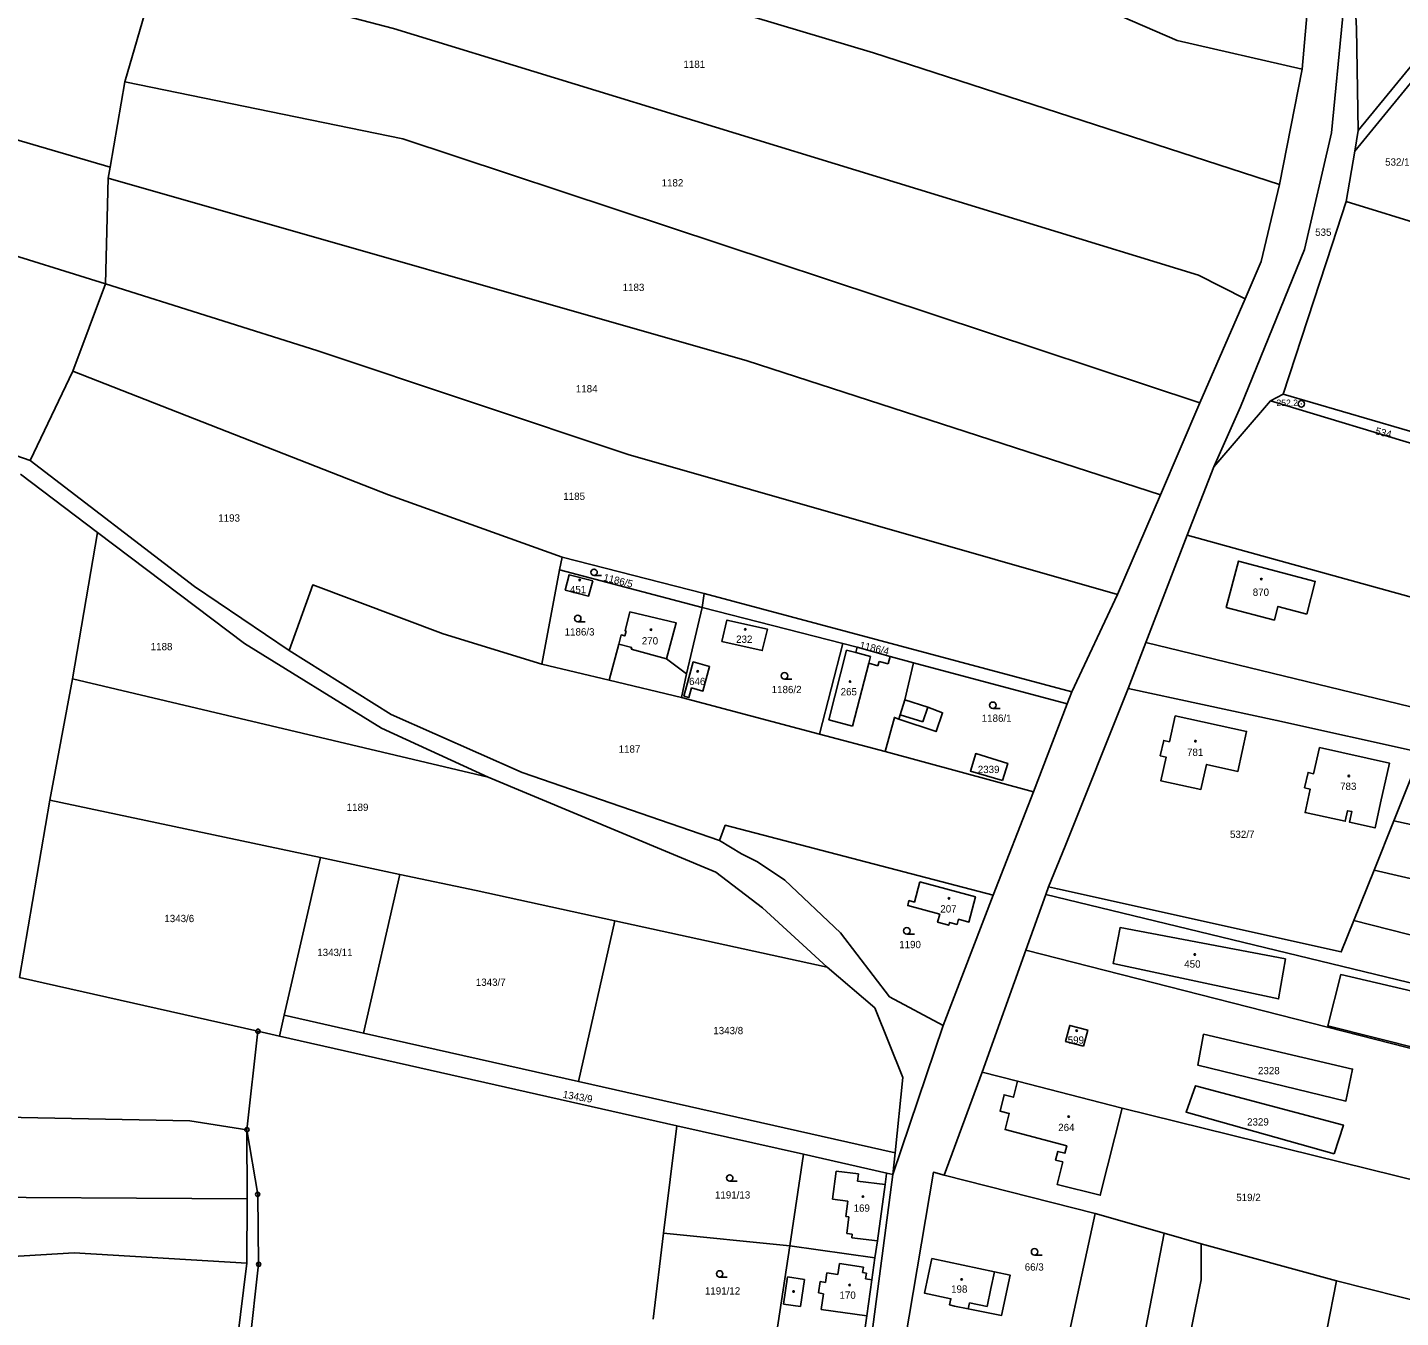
# Model space of a CAD drawing. Extents: x -725728 to -720881, y -1068679 to -1063504.
# Drawn here: x -723144.2 to -722824.4, y -1065472.5 to -1065172 of the extents above; entities that cross this region are included whole.
import ezdxf

# ---------------------------------------------------------------- set-up
doc = ezdxf.new("R2010")
doc.units = 0
for name, color, linetype in [('Hranice parcel', 7, 'Continuous'), ('Parcelní čísla', 7, 'Continuous'), ('Vnitřní kresba', 7, 'Continuous'), ('Značky bodu BP', 7, 'Continuous'), ('Značky budov', 7, 'Continuous'), ('Značky kultur', 7, 'Continuous')]:
    doc.layers.add(name, color=color, linetype=linetype)

# ---------------------------------------------------------------- blocks, each defined once
blk = doc.blocks.new('4.02_3')
at = {"layer": 'Značky budov'}
blk.add_circle((-0.001, 0), 0.0175, dxfattribs=at)
blk = doc.blocks.new('4.02_4')
at = {"layer": 'Značky budov'}
blk.add_circle((-0.001, 0), 0.0175, dxfattribs=at)
blk = doc.blocks.new('3.04_2')
at = {"layer": 'Značky kultur'}
blk.add_line((0.001, 0), (0.176, 0), dxfattribs=at)
blk.add_circle((0.001, 0.075), 0.075, dxfattribs=at)
blk = doc.blocks.new('3.04_3')
at = {"layer": 'Značky kultur'}
blk.add_line((0.001, 0), (0.176, 0), dxfattribs=at)
blk.add_circle((0.001, 0.075), 0.075, dxfattribs=at)
blk = doc.blocks.new('1.01_2')
at = {"layer": 'Značky bodu BP'}
for radius in [0.075, 0.003]:
    blk.add_circle((0, 0), radius, dxfattribs=at)
blk = doc.blocks.new('1.05_1')
at = {"layer": 'Značky bodu BP'}
for radius in [0.05, 0.00303]:
    blk.add_circle((0, 0), radius, dxfattribs=at)
blk = doc.blocks.new('1.05_2')
at = {"layer": 'Značky bodu BP'}
for radius in [0.05, 0.00303]:
    blk.add_circle((0, 0), radius, dxfattribs=at)

msp = doc.modelspace()

# ---------------------------------------------------------------- linework, layer by layer
at = {"layer": 'Hranice parcel'}
for p, q in [((-722844.7, -1065152.65), (-722847.33, -1065181.68)), ((-723113.81, -1065157.85), (-723121.58, -1065184.67)), ((-722815.3, -1065172.83), (-722834.24, -1065195.98)), ((-722815.49, -1065176.9), (-722835.07, -1065200.8)), ((-722847.33, -1065181.68), (-722852.58, -1065208.54)), ((-723121.58, -1065184.67), (-723124.97, -1065204.54)), ((-722835.07, -1065200.8), (-722834.24, -1065195.98)), ((-722835.07, -1065200.8), (-722837.07, -1065212.51)), ((-723125.41, -1065207.09), (-723126.07, -1065231.72)), ((-723124.97, -1065204.54), (-723125.41, -1065207.09)), ((-722837.07, -1065212.51), (-722817.41, -1065218.57)), ((-723126.07, -1065231.72), (-723133.64, -1065252.04)), ((-722860.61, -1065235.22), (-722871.15, -1065259.43)), ((-723133.64, -1065252.04), (-723143.62, -1065272.86)), ((-722854.71, -1065258.99), (-722851.77, -1065257.4)), ((-722851.77, -1065257.4), (-722806.74, -1065270.59)), ((-722871.15, -1065259.43), (-722880.34, -1065280.83)), ((-722867.87, -1065274.32), (-722854.71, -1065258.99)), ((-722807.63, -1065273.24), (-722854.71, -1065258.99)), ((-722874.06, -1065290.3), (-722867.87, -1065274.32)), ((-723145.87, -1065276.02), (-723127.94, -1065289.63)), ((-722880.34, -1065280.83), (-722890.34, -1065304.1)), ((-723127.94, -1065289.63), (-723133.73, -1065323.71)), ((-722883.74, -1065315.27), (-722874.06, -1065290.3)), ((-723019.71, -1065295.37), (-723020.26, -1065298.32)), ((-722986.62, -1065303.83), (-723019.71, -1065295.37)), ((-723020.26, -1065298.32), (-723024.39, -1065320.33)), ((-722987.03, -1065307.12), (-723020.26, -1065298.32)), ((-722986.62, -1065303.83), (-722987.03, -1065307.12)), ((-722900.96, -1065326.76), (-722986.62, -1065303.83)), ((-722890.34, -1065304.1), (-722900.96, -1065326.76)), ((-722987.03, -1065307.12), (-722990.69, -1065322.6)), ((-722954.32, -1065315.47), (-722987.03, -1065307.12)), ((-722954.32, -1065315.47), (-722959.71, -1065336.59)), ((-722887.82, -1065326.02), (-722883.74, -1065315.27)), ((-723024.39, -1065320.33), (-723008.72, -1065324.06)), ((-722991.88, -1065328.06), (-722990.69, -1065322.6)), ((-722902.08, -1065329.57), (-722937.85, -1065320.03)), ((-723133.73, -1065323.71), (-723138.98, -1065351.97)), ((-723133.73, -1065323.71), (-723036.9, -1065346.65)), ((-723008.72, -1065324.06), (-722991.88, -1065328.06)), ((-722991.88, -1065328.06), (-722959.71, -1065336.59)), ((-722902.08, -1065329.57), (-722900.96, -1065326.76)), ((-722909.9, -1065350.02), (-722902.08, -1065329.57)), ((-722959.71, -1065336.59), (-722944.47, -1065340.7)), ((-722944.47, -1065340.7), (-722909.9, -1065350.02)), ((-722909.9, -1065350.02), (-722919.3, -1065374.12)), ((-723146.05, -1065393.32), (-723138.98, -1065351.97)), ((-723138.98, -1065351.97), (-723076, -1065365.36)), ((-722825.96, -1065356.83), (-722830.56, -1065368.3)), ((-723084.42, -1065402.09), (-723076, -1065365.36)), ((-723076, -1065365.36), (-723057.51, -1065369.3)), ((-723057.51, -1065369.3), (-723065.98, -1065406.25)), ((-722830.56, -1065368.3), (-722835.26, -1065380)), ((-722907.03, -1065374), (-722911.67, -1065386.93)), ((-722907.03, -1065374), (-722906.38, -1065372.19)), ((-722930.95, -1065404.53), (-722919.3, -1065374.12)), ((-723015.86, -1065417.55), (-723007.43, -1065380.12)), ((-723007.43, -1065380.12), (-722957.96, -1065390.9)), ((-722921.87, -1065415.38), (-722911.67, -1065386.93)), ((-722911.67, -1065386.93), (-722819.17, -1065410.54)), ((-723090.53, -1065405.82), (-723146.05, -1065393.32)), ((-723085.55, -1065406.95), (-723084.42, -1065402.09)), ((-723065.98, -1065406.25), (-723084.42, -1065402.09)), ((-723090.53, -1065405.82), (-723093.1, -1065428.79)), ((-723085.55, -1065406.95), (-723090.53, -1065405.82)), ((-722942.63, -1065439.2), (-722930.95, -1065404.53)), ((-722992.94, -1065427.85), (-723085.55, -1065406.95)), ((-723065.98, -1065406.25), (-723015.86, -1065417.55)), ((-722921.87, -1065415.38), (-722930.66, -1065439.36)), ((-722913.59, -1065417.44), (-722921.87, -1065415.38)), ((-723015.86, -1065417.55), (-722942.11, -1065434.19)), ((-722913.59, -1065417.44), (-722889.23, -1065423.74)), ((-722996.04, -1065452.91), (-722992.94, -1065427.85)), ((-722963.5, -1065434.49), (-722992.94, -1065427.85)), ((-723093.06, -1065444.91), (-723093.1, -1065428.79)), ((-722963.5, -1065434.49), (-722966.63, -1065455.81)), ((-722944.09, -1065438.87), (-722963.5, -1065434.49)), ((-722942.11, -1065434.19), (-722942.63, -1065439.2)), ((-722942.63, -1065439.2), (-722944.09, -1065438.87)), ((-722895.56, -1065448.29), (-722930.66, -1065439.36)), ((-723093.06, -1065444.91), (-723093.12, -1065459.83)), ((-722903.17, -1065483.58), (-722895.56, -1065448.29)), ((-722879.47, -1065452.87), (-722895.56, -1065448.29)), ((-722998.5, -1065472.9), (-722996.04, -1065452.91)), ((-722966.63, -1065455.81), (-722996.04, -1065452.91)), ((-722894.82, -1065532.55), (-722879.47, -1065452.87)), ((-722870.82, -1065455.33), (-722879.47, -1065452.87)), ((-722966.63, -1065455.81), (-722969.72, -1065476.35)), ((-722966.63, -1065455.81), (-722946.86, -1065458.65)), ((-722839.3, -1065463.95), (-722870.82, -1065455.33)), ((-723093.12, -1065459.83), (-723095.41, -1065478.09)), ((-722839.3, -1065463.95), (-722806.92, -1065472.16))]:
    msp.add_line(p, q, dxfattribs=at)
for points in [[(-723097.33, -1065108.98), (-723033.05, -1065126.53), (-722902.43, -1065163.65), (-722876.4, -1065175.01), (-722847.33, -1065181.68)], [(-723104.12, -1065132.8), (-723037.38, -1065150.91), (-722947.14, -1065177.93), (-722852.58, -1065208.54)], [(-722835.91, -1065149.79), (-722837.94, -1065170.14), (-722840.45, -1065196.55), (-722846.74, -1065223.75), (-722861.67, -1065260.38), (-722867.87, -1065274.32)], [(-722834.24, -1065195.98), (-722834.66, -1065172.12), (-722835.91, -1065149.79)], [(-723113.81, -1065157.85), (-723058.95, -1065172.19), (-722871.49, -1065229.7), (-722860.61, -1065235.22)], [(-723124.97, -1065204.54), (-723191.29, -1065185.15), (-723238.5, -1065174.39)], [(-723121.58, -1065184.67), (-723056.78, -1065197.95), (-722871.15, -1065259.43)], [(-723143.62, -1065272.86), (-723208.11, -1065250.43), (-723259.33, -1065229.3), (-723283.12, -1065210.11), (-723292.28, -1065198.41)], [(-723126.07, -1065231.72), (-723208.37, -1065206.09), (-723240.25, -1065199.37)], [(-723125.41, -1065207.09), (-722976.55, -1065249.62), (-722880.34, -1065280.83)], [(-722852.58, -1065208.54), (-722856.82, -1065226.51), (-722860.61, -1065235.22)], [(-722837.07, -1065212.51), (-722840.33, -1065222.51), (-722851.77, -1065257.4)], [(-723126.07, -1065231.72), (-723076.84, -1065247.23), (-723004.27, -1065271.5), (-722890.34, -1065304.1)], [(-723133.64, -1065252.04), (-723060.1, -1065280.84), (-723019.71, -1065295.37)], [(-723083.28, -1065317.17), (-723105.31, -1065302.22), (-723143.62, -1065272.86)], [(-723127.94, -1065289.63), (-723093.7, -1065315.49), (-723061.76, -1065335.24), (-723036.9, -1065346.65)], [(-722643.95, -1065339.55), (-722714.15, -1065329.03), (-722766.59, -1065318.05), (-722788.2, -1065314.02), (-722874.06, -1065290.3)], [(-722846.24, -1065308.65), (-722852.95, -1065306.87), (-722853.79, -1065310.06), (-722864.98, -1065307.11), (-722862.17, -1065296.32), (-722844.26, -1065301.02), (-722846.24, -1065308.65)], [(-723012.5, -1065300.92), (-723013.51, -1065304.46), (-723018.97, -1065303.06), (-723018.05, -1065299.48), (-723012.5, -1065300.92)], [(-723024.39, -1065320.33), (-723047.38, -1065313.24), (-723077.76, -1065301.87), (-723083.28, -1065317.17)], [(-722990.69, -1065322.6), (-722995.37, -1065319.05), (-722993.1, -1065310.69), (-723003.9, -1065308.16), (-723005.02, -1065312.54), (-723004.78, -1065312.61), (-723005.08, -1065313.72), (-723005.9, -1065313.49), (-723006.48, -1065315.62), (-723008.72, -1065324.06)], [(-722982.52, -1065315.02), (-722973.08, -1065317.17), (-722971.87, -1065312.14), (-722981.3, -1065310.04), (-722982.52, -1065315.02)], [(-722937.85, -1065320.03), (-722943.31, -1065318.5), (-722950.99, -1065316.39), (-722954.32, -1065315.47)], [(-722643.2, -1065374.7), (-722758.04, -1065345.82), (-722883.74, -1065315.27)], [(-722983.03, -1065361.36), (-723029.01, -1065345.56), (-723059.49, -1065332.04), (-723083.28, -1065317.17)], [(-722991.32, -1065327.74), (-722990.71, -1065325.51), (-722989.15, -1065319.79), (-722985.34, -1065320.85), (-722986.9, -1065326.57), (-722989.53, -1065325.83), (-722990.14, -1065328.06), (-722991.32, -1065327.74)], [(-722944.47, -1065340.7), (-722942.29, -1065332.72), (-722941.28, -1065333.16), (-722932.57, -1065336.01), (-722931.08, -1065331.62), (-722934.54, -1065330.32), (-722939.86, -1065328.65), (-722937.85, -1065320.03)], [(-722906.38, -1065372.19), (-722902.53, -1065362.7), (-722887.82, -1065326.02)], [(-722887.82, -1065326.02), (-722853.2, -1065333.42), (-722819.58, -1065340.93), (-722825.96, -1065356.83)], [(-722876.92, -1065332.33), (-722860.25, -1065335.98), (-722862.27, -1065345.3), (-722869.59, -1065343.69), (-722870.89, -1065349.49), (-722880.23, -1065347.47), (-722879.02, -1065341.95), (-722880.35, -1065341.66), (-722879.56, -1065338.09), (-722878.24, -1065338.39), (-722876.92, -1065332.33)], [(-722917.09, -1065347.4), (-722924.58, -1065345.22), (-722923.33, -1065341.16), (-722915.9, -1065343.44), (-722917.09, -1065347.4)], [(-722829.04, -1065352.61), (-722830.33, -1065358.45), (-722836.27, -1065357.16), (-722835.73, -1065354.66), (-722836.73, -1065354.48), (-722837.29, -1065356.93), (-722846.63, -1065354.89), (-722845.43, -1065349.45), (-722846.75, -1065349.12), (-722845.94, -1065345.55), (-722844.65, -1065345.84), (-722843.27, -1065339.74), (-722826.98, -1065343.35), (-722829.04, -1065352.61)], [(-723036.9, -1065346.65), (-722983.86, -1065368.79), (-722973.03, -1065377.12), (-722957.96, -1065390.9)], [(-722919.3, -1065374.12), (-722981.69, -1065357.83), (-722983.03, -1065361.36)], [(-722662.65, -1065398.33), (-722774.56, -1065367.94), (-722825.96, -1065356.83)], [(-722983.03, -1065361.36), (-722977.91, -1065364.51), (-722974.21, -1065366.38), (-722967.79, -1065370.66), (-722954.81, -1065382.89), (-722943.41, -1065397.84), (-722930.95, -1065404.53)], [(-723057.51, -1065369.3), (-723039.69, -1065373.08), (-723007.43, -1065380.12)], [(-722672.9, -1065410.84), (-722781.31, -1065379.75), (-722830.56, -1065368.3)], [(-722936.4, -1065371.05), (-722937.62, -1065375.73), (-722938.89, -1065375.4), (-722939.19, -1065376.55), (-722931.74, -1065378.56), (-722932.23, -1065380.39), (-722929.63, -1065381.14), (-722929.45, -1065380.46), (-722927.67, -1065380.94), (-722927.34, -1065379.74), (-722924.94, -1065380.39), (-722923.41, -1065374.54), (-722936.4, -1065371.05)], [(-722746.25, -1065431.01), (-722743.33, -1065413.62), (-722907.03, -1065374)], [(-722835.26, -1065380), (-722838.21, -1065387.35), (-722904.33, -1065372.66), (-722906.38, -1065372.19)], [(-722835.26, -1065380), (-722789.21, -1065391.79), (-722677.95, -1065423.44)], [(-722851.16, -1065388.99), (-722852.81, -1065398.32), (-722891.32, -1065390.06), (-722889.73, -1065381.68), (-722851.16, -1065388.99)], [(-722957.96, -1065390.9), (-722946.84, -1065400.39), (-722940.31, -1065416.61), (-722942.11, -1065434.19)], [(-722819.17, -1065410.54), (-722819.09, -1065410.14), (-722841.34, -1065404.57), (-722838.34, -1065392.62), (-722797.74, -1065402.06), (-722800.97, -1065415.18)], [(-722898.21, -1065409.29), (-722902.42, -1065408.2), (-722901.45, -1065404.46), (-722897.25, -1065405.58), (-722898.21, -1065409.29)], [(-722870.26, -1065406.48), (-722871.6, -1065413.77), (-722837.12, -1065422.12), (-722835.56, -1065414.64), (-722870.26, -1065406.48)], [(-722889.23, -1065423.74), (-722894.36, -1065444.04), (-722904.41, -1065441.5), (-722903.09, -1065436.28), (-722904.74, -1065435.86), (-722904.22, -1065433.83), (-722902.58, -1065434.25), (-722902.15, -1065432.56), (-722916.52, -1065428.75), (-722915.54, -1065424.98), (-722917.67, -1065424.43), (-722916.73, -1065420.64), (-722914.57, -1065421.21), (-722913.59, -1065417.44)], [(-722839.85, -1065434.37), (-722837.71, -1065427.68), (-722872.18, -1065418.53), (-722874.34, -1065424.7), (-722839.85, -1065434.37)], [(-723093.1, -1065428.79), (-723106.41, -1065426.71), (-723173.33, -1065425.42), (-723326.17, -1065426.6), (-723415.79, -1065424.2)], [(-722800.51, -1065445.23), (-722819.15, -1065441.04), (-722889.23, -1065423.74)], [(-723093.1, -1065428.79), (-723090.6, -1065443.86), (-723090.37, -1065460.13), (-723092.52, -1065479.06), (-723092.47, -1065492.36), (-723091.04, -1065501.63), (-723090.54, -1065504.81), (-723085.27, -1065522.52), (-723070.62, -1065530.39), (-723007.21, -1065544.07)], [(-722958.76, -1065560.26), (-722957.52, -1065561.28), (-722954.97, -1065539.4), (-722952.7, -1065518.5), (-722947.75, -1065478.3), (-722942.63, -1065439.2)], [(-722946.86, -1065458.65), (-722946.2, -1065454.69), (-722944.47, -1065441.53), (-722944.11, -1065439.03), (-722944.09, -1065438.87)], [(-722930.66, -1065439.36), (-722933.19, -1065438.69), (-722939.8, -1065477.7)], [(-723289.85, -1065449.66), (-723170.38, -1065444.38), (-723093.06, -1065444.91)], [(-722884.99, -1065533.69), (-722882.79, -1065522.78), (-722882.47, -1065521.6), (-722870.85, -1065463.73), (-722870.82, -1065455.33)], [(-723288.9, -1065466.78), (-723133.38, -1065457.43), (-723093.12, -1065459.83)], [(-722949.65, -1065478.65), (-722948.74, -1065472.12), (-722947.57, -1065463.75), (-722946.86, -1065458.65)], [(-722929.43, -1065469.6), (-722928.27, -1065469.85), (-722925.09, -1065470.53), (-722917.32, -1065472.05), (-722915.32, -1065462.66), (-722918.99, -1065461.88), (-722933.56, -1065458.78), (-722935.28, -1065466.85), (-722929.11, -1065468.15), (-722929.43, -1065469.6)], [(-722855.86, -1065560.26), (-722855.06, -1065544.39), (-722839.3, -1065463.95)]]:
    msp.add_lwpolyline(points, dxfattribs=at)
at = {"layer": 'Vnitřní kresba'}
for p, q in [((-723003.48, -1065316.43), (-723006.48, -1065315.62)), ((-723003.59, -1065316.82), (-723003.48, -1065316.43)), ((-722950.99, -1065316.39), (-722951.31, -1065317.6)), ((-722995.37, -1065319.05), (-723003.59, -1065316.82)), ((-722953.41, -1065317.04), (-722957.54, -1065333.32)), ((-722951.31, -1065317.6), (-722953.41, -1065317.04)), ((-722951.31, -1065317.6), (-722947.82, -1065318.53)), ((-722948.24, -1065320.11), (-722947.82, -1065318.53)), ((-722943.31, -1065318.5), (-722943.77, -1065320.22)), ((-722952.08, -1065334.75), (-722948.24, -1065320.11)), ((-722946.14, -1065320.67), (-722948.24, -1065320.11)), ((-722945.87, -1065319.66), (-722946.14, -1065320.67)), ((-722943.77, -1065320.22), (-722945.87, -1065319.66)), ((-722940.95, -1065332.12), (-722939.86, -1065328.65)), ((-722940.95, -1065332.12), (-722941.28, -1065333.16)), ((-722935.63, -1065333.78), (-722940.95, -1065332.12)), ((-722934.54, -1065330.32), (-722935.63, -1065333.78)), ((-722957.54, -1065333.32), (-722952.08, -1065334.75)), ((-722956.7, -1065444.99), (-722955.89, -1065438.42)), ((-722955.89, -1065438.42), (-722950.64, -1065439.07)), ((-722950.64, -1065439.07), (-722950.85, -1065440.74)), ((-722950.85, -1065440.74), (-722944.47, -1065441.53)), ((-722953.17, -1065445.43), (-722956.7, -1065444.99)), ((-722953.61, -1065448.96), (-722953.17, -1065445.43)), ((-722952.87, -1065449.05), (-722953.61, -1065448.96)), ((-722953.35, -1065452.96), (-722952.87, -1065449.05)), ((-722952.13, -1065453.11), (-722953.35, -1065452.96)), ((-722952.23, -1065453.94), (-722952.13, -1065453.11)), ((-722946.2, -1065454.69), (-722952.23, -1065453.94)), ((-722955.49, -1065462.53), (-722955.09, -1065459.93)), ((-722955.09, -1065459.93), (-722949.49, -1065460.79)), ((-722968.11, -1065469.41), (-722967.22, -1065463.08)), ((-722967.22, -1065463.08), (-722963.25, -1065463.64)), ((-722958.36, -1065464.35), (-722958.02, -1065462.14)), ((-722958.02, -1065462.14), (-722955.49, -1065462.53)), ((-722949.49, -1065460.79), (-722949.69, -1065462.07)), ((-722949.69, -1065462.07), (-722948.8, -1065462.2)), ((-722948.8, -1065462.2), (-722949.01, -1065463.55)), ((-722949.01, -1065463.55), (-722947.57, -1065463.75)), ((-722918.99, -1065461.88), (-722919.82, -1065465.75)), ((-722963.25, -1065463.64), (-722964.13, -1065469.97)), ((-722960, -1065466.81), (-722959.59, -1065464.16)), ((-722959.59, -1065464.16), (-722958.36, -1065464.35)), ((-722919.82, -1065465.75), (-722920.71, -1065469.92)), ((-722964.13, -1065469.97), (-722968.11, -1065469.41)), ((-722958.77, -1065467), (-722960, -1065466.81)), ((-722959.33, -1065470.64), (-722958.77, -1065467)), ((-722924.77, -1065469.07), (-722925.09, -1065470.53)), ((-722920.71, -1065469.92), (-722924.77, -1065469.07)), ((-722948.74, -1065472.12), (-722959.33, -1065470.64))]:
    msp.add_line(p, q, dxfattribs=at)

# ---------------------------------------------------------------- block references
at = {"layer": 'Značky bodu BP', "xscale": 10, "yscale": 10}
for name, p in [('1.01_2', (-722847.5, -1065259.67)), ('1.05_1', (-723090.53, -1065405.82)), ('1.05_1', (-723093.1, -1065428.79)), ('1.05_1', (-723090.6, -1065443.86)), ('1.05_2', (-723090.37, -1065460.13))]:
    msp.add_blockref(name, p, dxfattribs=at)
at = {"layer": 'Značky budov', "xscale": 10, "yscale": 10}
for name, p in [('4.02_3', (-722856.81, -1065300.5)), ('4.02_3', (-723015.58, -1065300.72)), ('4.02_3', (-722998.99, -1065312.29)), ('4.02_3', (-722977.03, -1065312.21)), ('4.02_3', (-722988.11, -1065322)), ('4.02_3', (-722952.59, -1065324.37)), ('4.02_3', (-722872.16, -1065338.25)), ('4.02_3', (-722836.43, -1065346.37)), ('4.02_4', (-722929.55, -1065374.88)), ('4.02_3', (-722872.31, -1065387.95)), ('4.02_4', (-722899.83, -1065405.68)), ('4.02_3', (-722901.69, -1065425.71)), ('4.02_3', (-722949.62, -1065444.35)), ('4.02_4', (-722926.62, -1065463.66)), ('4.02_3', (-722965.77, -1065466.46)), ('4.02_3', (-722952.72, -1065464.96))]:
    msp.add_blockref(name, p, dxfattribs=at)
at = {"layer": 'Značky kultur', "xscale": 10, "yscale": 10}
for name, p in [('3.04_3', (-723012.26, -1065299.67)), ('3.04_3', (-723016.06, -1065310.42)), ('3.04_2', (-722967.91, -1065323.78)), ('3.04_3', (-722919.38, -1065330.64)), ('3.04_2', (-722939.4, -1065383.2)), ('3.04_2', (-722980.66, -1065440.77)), ('3.04_2', (-722909.65, -1065457.97)), ('3.04_2', (-722983, -1065463.12))]:
    msp.add_blockref(name, p, dxfattribs=at)

# ---------------------------------------------------------------- texts
at = {"layer": 'Parcelní čísla'}
for s, p in [('1181', (-722991.43, -1065181.41)), ('532/1', (-722827.98, -1065204.18)), ('1182', (-722996.51, -1065209.03)), ('535', (-722844.28, -1065220.53)), ('1183', (-723005.59, -1065233.38)), ('1184', (-723016.49, -1065257.01)), ('1185', (-723019.41, -1065282.06)), ('1193', (-723099.78, -1065287.11)), ('451', (-723017.87, -1065303.78)), ('870', (-722858.82, -1065304.4)), ('1186/3', (-723019.1, -1065313.64)), ('1188', (-723115.51, -1065317.07)), ('270', (-723001.12, -1065315.73)), ('232', (-722979.16, -1065315.35)), ('646', (-722990.12, -1065325.18)), ('1186/2', (-722970.87, -1065327.07)), ('265', (-722954.81, -1065327.59)), ('1186/1', (-722921.95, -1065333.75)), ('1187', (-723006.52, -1065340.93)), ('781', (-722874.13, -1065341.69)), ('2339', (-722922.87, -1065345.69)), ('783', (-722838.47, -1065349.61)), ('1189', (-723069.86, -1065354.5)), ('532/7', (-722864.12, -1065360.8)), ('207', (-722931.59, -1065378.17)), ('1343/6', (-723112.34, -1065380.41)), ('1343/11', (-723076.72, -1065388.32)), ('1190', (-722941.17, -1065386.48)), ('450', (-722874.77, -1065391.02)), ('1343/7', (-723039.79, -1065395.26)), ('1343/8', (-722984.47, -1065406.52)), ('599', (-722901.92, -1065408.73)), ('2328', (-722857.6, -1065415.85)), ('264', (-722904.13, -1065429.09)), ('2329', (-722860.14, -1065427.8)), ('1191/13', (-722984.08, -1065444.81)), ('519/2', (-722862.66, -1065445.4)), ('169', (-722951.79, -1065447.88)), ('66/3', (-722911.93, -1065461.6)), ('1191/12', (-722986.42, -1065467.17)), ('170', (-722955.08, -1065468.16)), ('198', (-722929.08, -1065466.75))]:
    msp.add_text(s, height=1.7, dxfattribs=at).set_placement(p)
for s, rotation, p in [('534', 346, (-722830.4, -1065266.75)), ('1186/5', 346, (-723010.2, -1065300.84)), ('1186/4', 347, (-722950.52, -1065316.64)), ('1343/9', 350, (-723019.62, -1065421.32))]:
    msp.add_text(s, height=1.7, rotation=rotation, dxfattribs=at).set_placement(p)
at = {"layer": 'Značky bodu BP'}
msp.add_text('252.2', height=1.5, dxfattribs=at).set_placement((-722853.31, -1065260.17))

doc.saveas('drawing.dxf')
